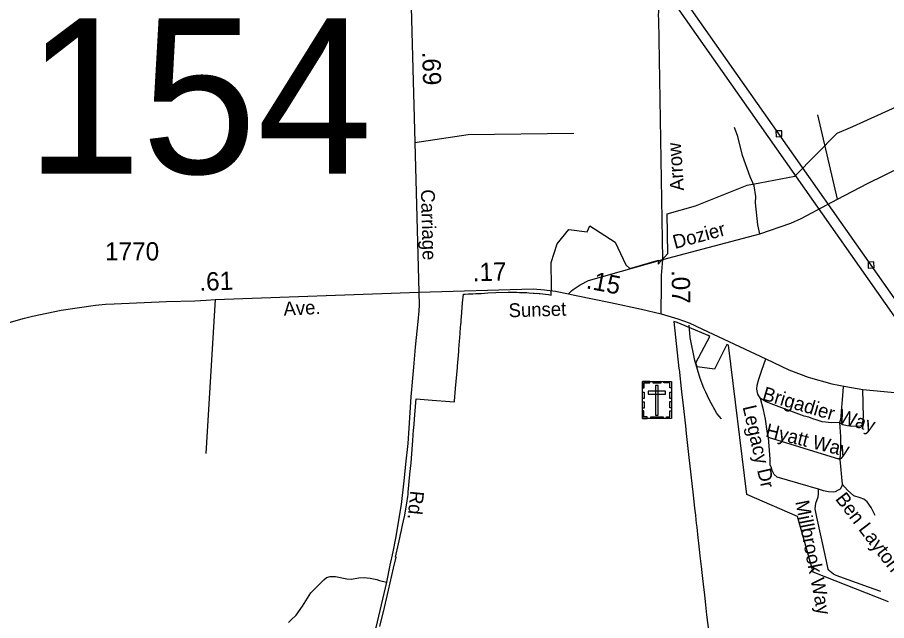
# Model space of a CAD drawing. Extents: x 2220236 to 2384410, y 720751 to 894131.
# Drawn here: x 2323811 to 2329781, y 808018 to 812157 of the extents above; entities that cross this region are included whole.
import ezdxf

# ---------------------------------------------------------------- set-up
doc = ezdxf.new("R2010")
doc.units = 0
doc.layers.add('Default', color=7, linetype='Continuous')

msp = doc.modelspace()

# ---------------------------------------------------------------- linework, layer by layer
at = {"layer": 'Default'}
for p, q in [((2329443.6, 810909), (2329307.8, 811489.8)), ((2325168.5, 810222), (2325104.7, 809165.6)), ((2329459.1, 809124.6), (2328969.8, 809275.3)), ((2329459.1, 809124.6), (2329477.1, 808954.9))]:
    msp.add_line(p, q, dxfattribs=at)
for points in [[(2319853.3, 820695.9), (2326592.3, 814719.1), (2333025.8, 805564.5)], [(2333024.4, 805702.5), (2331824.6, 807406.8), (2329674.8, 810458.2), (2329041.4, 811359.1), (2328249.6, 812486.1), (2327790.8, 813138.8), (2326970.6, 814303.4), (2326633.7, 814783.6), (2326625.6, 814795.5), (2319961.3, 820697.1)], [(2328243.3, 810496.4), (2328217.4, 812141.9), (2328214.7, 812171), (2328216.7, 812197.8), (2328217.2, 812255.3), (2328229.6, 812307.4), (2328266.8, 812391.8), (2328326.3, 812498.5), (2328380.8, 812572.9), (2328442.8, 812649.8), (2328497.3, 812716.8), (2328581.6, 812813.5), (2328715.5, 812962.4), (2328958.5, 813240.2), (2329041.5, 813325.8), (2329073.8, 813365.5), (2329115.9, 813427.5), (2329158.1, 813519.3), (2329185.3, 813623.5), (2329225, 813725.2)], [(2326343.7, 813563.2), (2326377.9, 813497.8), (2326401.6, 813442.7), (2326431.1, 813360.1), (2326467.5, 813201.8), (2326484.1, 813049.6), (2326499, 812799.1), (2326504.7, 812651.1), (2326541, 811300.1), (2326568.2, 810272.9)], [(2326301.2, 807976.9), (2326331.5, 808107.6), (2326359.5, 808227.2), (2326395, 808377.3), (2326412.8, 808452.8), (2326407.5, 808453.9), (2326428.2, 808546.1), (2326437, 808585.2), (2326445, 808620.2), (2326446.5, 808626.8), (2326457.2, 808674.1), (2326463.5, 808702.2), (2326471.2, 808740.9), (2326474.8, 808758.4), (2326485.8, 808823.4), (2326492.5, 808870.1), (2326494, 808882.8), (2326495.8, 808898.4), (2326495.8, 808900), (2326506, 809020.1), (2326506.2, 809022.2), (2326515.2, 809101.6), (2326524.8, 809224.6), (2326527, 809254.3), (2326532.8, 809326.7), (2326533.8, 809339.2), (2326543.5, 809459.6), (2326549.8, 809539.9), (2326661, 809531.4), (2326780.5, 809522.3), (2326813.8, 809519.8), (2326814.2, 809524.3), (2326821.2, 809611.3), (2326833, 809754.5), (2326834.2, 809768.6), (2326835.5, 809785), (2326836.2, 809794.6), (2326837.5, 809810), (2326842.2, 809866.8), (2326843.2, 809879.9), (2326847.8, 809934.7), (2326849.5, 809958), (2326852.2, 809990.6), (2326852.8, 809998.1), (2326855, 810024.1), (2326857.5, 810056.9), (2326858, 810060.3), (2326859.5, 810079.1), (2326859.5, 810080.9), (2326863.8, 810130.9), (2326863.8, 810132.1), (2326869.2, 810198.7), (2326874.5, 810257.9), (2326885.2, 810258.8), (2326887.2, 810258.9), (2326910, 810260.2), (2326920.2, 810260.8), (2326923.2, 810260.9), (2326939.5, 810261.4), (2326958.8, 810261.9), (2326960.2, 810261.9), (2326992.5, 810262.8), (2326995, 810262.9), (2326996.2, 810262.9), (2327041.8, 810266.4), (2327042.8, 810266.5), (2327097, 810268.8), (2327182.5, 810271.4), (2327183.8, 810271.4), (2327227, 810271.2), (2327242.2, 810271.2), (2327258.8, 810270.6), (2327262.5, 810270.5), (2327291, 810269.5), (2327299, 810269.2), (2327309.2, 810268.6), (2327323.2, 810267.8), (2327353.5, 810266.1), (2327355.5, 810265.9), (2327361, 810265.6), (2327393.8, 810262.8), (2327399.8, 810261.8), (2327458.8, 810255.2), (2327477.8, 810251.8), (2327478.5, 810310.3), (2327476.5, 810475.3), (2327518.2, 810603), (2327598.5, 810703.1), (2327724.5, 810686.6), (2327743.5, 810726.5), (2327916.8, 810614.2), (2327991, 810460.1), (2328018, 810434.9), (2328214.5, 810490.7), (2328212.8, 810463.4), (2328279, 810538.2), (2328273, 810809.1), (2328468.8, 810863.4), (2328824.2, 811006.5), (2328909.5, 811022.6), (2329150, 811068.2), (2329440.8, 811362.8), (2329549.2, 811409.8), (2331112, 812116.9)], [(2326301.2, 807976.9), (2326331.5, 808107.6), (2326359.5, 808227.2), (2326395, 808377.3), (2326412.8, 808452.8), (2326407.5, 808453.9), (2326428.2, 808546.1), (2326437, 808585.2), (2326445, 808620.2), (2326446.5, 808626.8), (2326457.2, 808674.1), (2326463.5, 808702.2), (2326471.2, 808740.9), (2326474.8, 808758.4), (2326485.8, 808823.4), (2326492.5, 808870.1), (2326494, 808882.8), (2326495.8, 808898.4), (2326495.8, 808900), (2326506, 809020.1), (2326506.2, 809022.2), (2326515.2, 809101.6), (2326524.8, 809224.6), (2326527, 809254.3), (2326532.8, 809326.7), (2326533.8, 809339.2), (2326543.5, 809459.6), (2326549.8, 809539.9), (2326661, 809531.4), (2326780.5, 809522.3), (2326813.8, 809519.8), (2326814.2, 809524.3), (2326821.2, 809611.3), (2326833, 809754.5), (2326834.2, 809768.6), (2326835.5, 809785), (2326836.2, 809794.6), (2326837.5, 809810), (2326842.2, 809866.8), (2326843.2, 809879.9), (2326847.8, 809934.7), (2326849.5, 809958), (2326852.2, 809990.6), (2326852.8, 809998.1), (2326855, 810024.1), (2326857.5, 810056.9), (2326858, 810060.3), (2326859.5, 810079.1), (2326859.5, 810080.9), (2326863.8, 810130.9), (2326863.8, 810132.1), (2326869.2, 810198.7), (2326874.5, 810257.9), (2326885.2, 810258.8), (2326887.2, 810258.9), (2326910, 810260.2), (2326920.2, 810260.8), (2326923.2, 810260.9), (2326939.5, 810261.4), (2326958.8, 810261.9), (2326960.2, 810261.9), (2326992.5, 810262.8), (2326995, 810262.9), (2326996.2, 810262.9), (2327041.8, 810266.4), (2327042.8, 810266.5), (2327097, 810268.8), (2327182.5, 810271.4), (2327183.8, 810271.4), (2327227, 810271.2), (2327242.2, 810271.2), (2327258.8, 810270.6), (2327262.5, 810270.5), (2327291, 810269.5), (2327299, 810269.2), (2327309.2, 810268.6), (2327323.2, 810267.8), (2327353.5, 810266.1), (2327355.5, 810265.9), (2327361, 810265.6), (2327393.8, 810262.8), (2327399.8, 810261.8), (2327458.8, 810255.2), (2327477.8, 810251.8), (2327478.5, 810310.3), (2327476.5, 810475.3), (2327518.2, 810603), (2327598.5, 810703.1), (2327724.5, 810686.6), (2327743.5, 810726.5), (2327916.8, 810614.2), (2327991, 810460.1), (2328018, 810434.9), (2328214.5, 810490.7), (2328212.8, 810463.4), (2328279, 810538.2), (2328273, 810809.1), (2328468.8, 810863.4), (2328824.2, 811006.5), (2328909.5, 811022.6), (2329150, 811068.2), (2329440.8, 811362.8), (2329549.2, 811409.8), (2331112, 812116.9)], [(2326541, 811300.1), (2326908.1, 811353.3), (2327632, 811363.9)], [(2328243.3, 810496.4), (2328911.4, 810672.1), (2329123.8, 810746.2), (2329193.6, 810776.9), (2329443.6, 810909), (2329650.7, 811018.4), (2330363.5, 811367.6)], [(2328911.4, 810672.1), (2328896.1, 810733.7), (2328880.5, 810885.5), (2328884.1, 810929.5), (2328871.4, 811001.4), (2328844.6, 811063.1), (2328791, 811210.4), (2328759.7, 811339.9), (2328737, 811401.8)], [(2329022.2, 811338.3), (2329062.2, 811339.9), (2329060.6, 811379.8), (2329020.6, 811378.2), (2329022.2, 811338.3)], [(2328066.3, 810445.9), (2328243.3, 810496.4)], [(2328232.7, 810123.4), (2328235.8, 810326.1), (2328235.8, 810386.4), (2328243.3, 810496.4)], [(2329655.6, 810437.4), (2329695.6, 810439.1), (2329693.9, 810479), (2329654, 810477.4), (2329655.6, 810437.4)], [(2327595.5, 810259.6), (2327617.9, 810281.4), (2327627.4, 810290.4), (2327677.1, 810322.8), (2327734.7, 810351.4), (2328066.3, 810445.9)], [(2323373.5, 809954.5), (2323443.6, 809976), (2323721.5, 810053.8), (2323859.4, 810092.7), (2323913.8, 810106.3), (2324112, 810149.1), (2324347.1, 810183.1), (2324417.1, 810188.9), (2324475.3, 810192.8), (2324834.8, 810208.4), (2325031, 810212.3), (2325108.8, 810218.1), (2325169, 810222), (2326568.2, 810272.9)], [(2326568.2, 810272.9), (2326569.8, 810183), (2326568.1, 810143.3), (2326561.5, 810070.5), (2326543.3, 809895.2), (2326531.8, 809757.9), (2326513.6, 809552.8), (2326498.7, 809339.5), (2326493.8, 809233.6), (2326479.7, 809112.1), (2326464.8, 808978.1), (2326446.7, 808814.4), (2326408.6, 808584.5), (2326390.5, 808490.2), (2326369, 808399.3), (2326345.6, 808281.4), (2326273, 807970.7), (2326201.9, 807714.1), (2326104, 807327.2), (2326095.2, 807289.9)], [(2326568.2, 810272.9), (2327353.5, 810295.4), (2327431.6, 810288.2), (2327507.6, 810279.1), (2327595.5, 810259.6), (2327648.2, 810248), (2327885.8, 810201.5), (2328098.6, 810155.1), (2328232.7, 810123.4)], [(2328232.7, 810123.4), (2328347.8, 810088.6), (2328425.9, 810062.2), (2328517.8, 810018.9), (2328950.7, 809815), (2329109.4, 809738.9), (2329241.6, 809688.4), (2329404.2, 809643), (2329500.3, 809625), (2329618.4, 809603.3), (2329886.7, 809579), (2330028.2, 809556.4), (2330222.5, 809522.6), (2330442.1, 809469.8), (2330767.9, 809398)], [(2329793.8, 808146.9), (2329276, 808349.8), (2329169.8, 808733.6), (2328820.5, 808883.1), (2328694.2, 809907.8), (2328683.5, 809912.8), (2328598, 809744.7), (2328479.2, 809759.9), (2328471.8, 809786.8), (2328568.2, 809967.6), (2328555.5, 809973.7), (2328469.2, 810011.2), (2328342.2, 810062.9), (2328318.8, 810070.6), (2328343, 809854.6), (2328355.2, 809747.1), (2328355.5, 809744.1), (2328373, 809587.2), (2328381.2, 809513.7), (2328399.2, 809355.6), (2328405.2, 809301.8), (2328421.2, 809158.6), (2328437, 809017.6), (2328452.8, 808878), (2328462.8, 808789), (2328468, 808742.3), (2328471.8, 808710.1), (2328474.2, 808686.8), (2328477.5, 808659.3), (2328485.5, 808586.8), (2328489.8, 808549.9), (2328499.5, 808462.5), (2328507.5, 808390.3), (2328517, 808306.8), (2328521.2, 808269.1), (2328529.8, 808192.6), (2328537.2, 808127.1), (2328545, 808056.9), (2328556.8, 807952.8)], [(2329793.8, 808146.9), (2329276, 808349.8), (2329169.8, 808733.6), (2328820.5, 808883.1), (2328694.2, 809907.8), (2328683.5, 809912.8), (2328598, 809744.7), (2328479.2, 809759.9), (2328471.8, 809786.8), (2328568.2, 809967.6), (2328555.5, 809973.7), (2328469.2, 810011.2), (2328342.2, 810062.9), (2328318.8, 810070.6), (2328343, 809854.6), (2328355.2, 809747.1), (2328355.5, 809744.1), (2328373, 809587.2), (2328381.2, 809513.7), (2328399.2, 809355.6), (2328405.2, 809301.8), (2328421.2, 809158.6), (2328437, 809017.6), (2328452.8, 808878), (2328462.8, 808789), (2328468, 808742.3), (2328471.8, 808710.1), (2328474.2, 808686.8), (2328477.5, 808659.3), (2328485.5, 808586.8), (2328489.8, 808549.9), (2328499.5, 808462.5), (2328507.5, 808390.3), (2328517, 808306.8), (2328521.2, 808269.1), (2328529.8, 808192.6), (2328537.2, 808127.1), (2328545, 808056.9), (2328556.8, 807952.8)], [(2328646.6, 809401.7), (2328616.2, 809439.3), (2328563.1, 809534.7), (2328540.6, 809586.4), (2328526.3, 809612.2), (2328501.6, 809680.1), (2328464.3, 809803.6), (2328432.5, 809961.4), (2328424.3, 810045.7)], [(2328914.9, 809542.5), (2328897.8, 809571.9), (2328889.5, 809606.6), (2328892.8, 809634.7), (2328904.4, 809676.1), (2328924.2, 809735.6), (2328950.7, 809815)], [(2329482.9, 809623.1), (2329476.3, 809532.2), (2329469.7, 809454.4), (2329466.4, 809419.7), (2329464.7, 809398.2), (2329458.4, 809378.4)], [(2329458.4, 809378.4), (2329480.5, 809364.7), (2329510.7, 809357), (2329540.7, 809351.4), (2329600.6, 809354), (2329610.7, 809358), (2329614.6, 809364), (2329622, 809414.1), (2329618.4, 809603.3)], [(2329458.4, 809378.4), (2329404.5, 809375.8), (2329338.4, 809383.1), (2329318.3, 809388.9), (2329296.4, 809396.6), (2329274.3, 809402.3), (2329246.3, 809414.2), (2329214.1, 809421.7), (2328989.3, 809505.3), (2328955.1, 809518.9), (2328914.9, 809542.5)], [(2328969.8, 809275.3), (2328961.2, 809319.1), (2328948.5, 809400.8), (2328935.7, 809464.7), (2328914.9, 809542.5)], [(2329458.4, 809378.4), (2329463.5, 809282.4), (2329464.4, 809200.6), (2329459.1, 809124.6)], [(2329313.4, 808921), (2329030.6, 809002), (2329008.5, 809019.7), (2328996.1, 809047.7), (2328990, 809069.6), (2328981.8, 809085.5), (2328981.4, 809125.5), (2328969.8, 809275.3)], [(2329740.8, 808218), (2329656.5, 808248), (2329435.7, 808326.6), (2329415.7, 808336.4), (2329393.6, 808354.3), (2329383.4, 808364), (2329379.3, 808370.1), (2329362.3, 808457.8), (2329301.5, 808727), (2329291, 808784.8), (2329294.5, 808825), (2329310, 808867), (2329313.7, 808889.2), (2329313.4, 808921)], [(2329477.1, 808954.9), (2329473.1, 808940.7), (2329461.3, 808920.6), (2329449.4, 808912.5), (2329427.6, 808902.2), (2329415.7, 808900.1), (2329381.6, 808901.7), (2329347.5, 808909.4), (2329313.4, 808921)], [(2329703.1, 808739.4), (2329674.7, 808795.1), (2329647.9, 808832.4), (2329624, 808850.4), (2329600, 808860.2), (2329555.8, 808873.6), (2329513.4, 808913.1), (2329477.1, 808954.9)], [(2325673, 808006.2), (2325690.6, 808024.5), (2325726.4, 808054.8), (2325769.7, 808117.2), (2325826.6, 808207.7), (2325915.7, 808298.8), (2325933.5, 808314.9), (2325959.4, 808321.2), (2325995.4, 808321.7), (2326073.5, 808304.5), (2326103.6, 808302.7), (2326155.5, 808311.4), (2326193.4, 808313.8), (2326233.4, 808310.2), (2326279.6, 808300.7), (2326297.5, 808292.8), (2326345.6, 808281.4)]]:
    msp.add_lwpolyline(points, dxfattribs=at)
for points in [[(2328103.8, 809659.8), (2328302.9, 809659.8), (2328302.9, 809405.2), (2328103.8, 809405.2)], [(2328103.8, 809616.5), (2328115.1, 809616.5), (2328115.1, 809648.7), (2328155.7, 809648.7), (2328155.7, 809659.8), (2328103.8, 809659.8)], [(2328177.8, 809659.8), (2328229.7, 809659.8), (2328229.7, 809648.4), (2328177.8, 809648.4)], [(2328212.8, 809630.5), (2328194.1, 809630.5), (2328194.1, 809427.8), (2328212.8, 809427.8)], [(2328302.9, 809616.5), (2328291.6, 809616.5), (2328291.6, 809648.7), (2328251, 809648.7), (2328251, 809659.8), (2328302.9, 809659.8)], [(2328103.7, 809542.4), (2328103.7, 809585.7), (2328115.1, 809585.7), (2328115.1, 809542.4)], [(2328144.6, 809591.8), (2328144.6, 809573.1), (2328262.3, 809573.1), (2328262.3, 809591.8)], [(2328291.5, 809543.4), (2328291.5, 809586.7), (2328302.9, 809586.7), (2328302.9, 809543.4)], [(2328103.7, 809475.2), (2328103.7, 809518.5), (2328115.1, 809518.5), (2328115.1, 809475.2)], [(2328291.5, 809477.5), (2328291.5, 809520.8), (2328302.9, 809520.8), (2328302.9, 809477.5)], [(2328136.8, 809405.3), (2328136.8, 809416.7), (2328114.8, 809416.7), (2328114.8, 809457.2), (2328103.7, 809457.2), (2328103.7, 809405.3)], [(2328269.7, 809405.2), (2328269.7, 809416.7), (2328291.7, 809416.7), (2328291.7, 809457.1), (2328302.9, 809457.1), (2328302.9, 809405.2)], [(2328161.2, 809416.7), (2328246.1, 809416.7), (2328246.1, 809405.3), (2328161.2, 809405.3)]]:
    msp.add_lwpolyline(points, close=True, dxfattribs=at)

# ---------------------------------------------------------------- texts
for s, height, p in [('154', 1066.27, (2323869.8, 811085.6)), ('1770', 125, (2324413.1, 810489.7))]:
    msp.add_text(s, height=height, dxfattribs=at).set_placement(p)
for s, height, rotation, p in [('.69', 125, 271.53908, (2326591.7, 811921.6)), ('Arrow', 95, 93.97287, (2328390.6, 810969.8)), ('Carriage', 95, 271.51691, (2326582.4, 810976.4)), ('Dozier', 95, 15.11231, (2328327.4, 810567.9)), ('.17', 125, 1.64116, (2326940, 810346.1)), ('.61', 125, 2.0829, (2325062.9, 810280.7)), ('.15', 125, 348.93513, (2327712.2, 810299.2)), ('.07', 125, 271.1077, (2328304.2, 810423.4)), ('Ave.', 95, 2.65711, (2325641.1, 810110.7)), ('Sunset', 95, 1.64116, (2327186.3, 810099.5)), ('Brigadier Way', 95, 343.60323, (2328921.5, 809534.4)), ('Legacy Dr', 95, 282.9386, (2328791.6, 809485.1)), ('Hyatt Way', 95, 345.9572, (2328943.8, 809281.4)), ('Rd.', 95, 264.19331, (2326510.5, 808912.4)), ('Ben Layton Cir', 95, 307.48482, (2329424.7, 808852.1)), ('Millbrook Way', 95, 281.05656, (2329153.9, 808834.5))]:
    msp.add_text(s, height=height, rotation=rotation, dxfattribs=at).set_placement(p)

doc.saveas('drawing.dxf')
